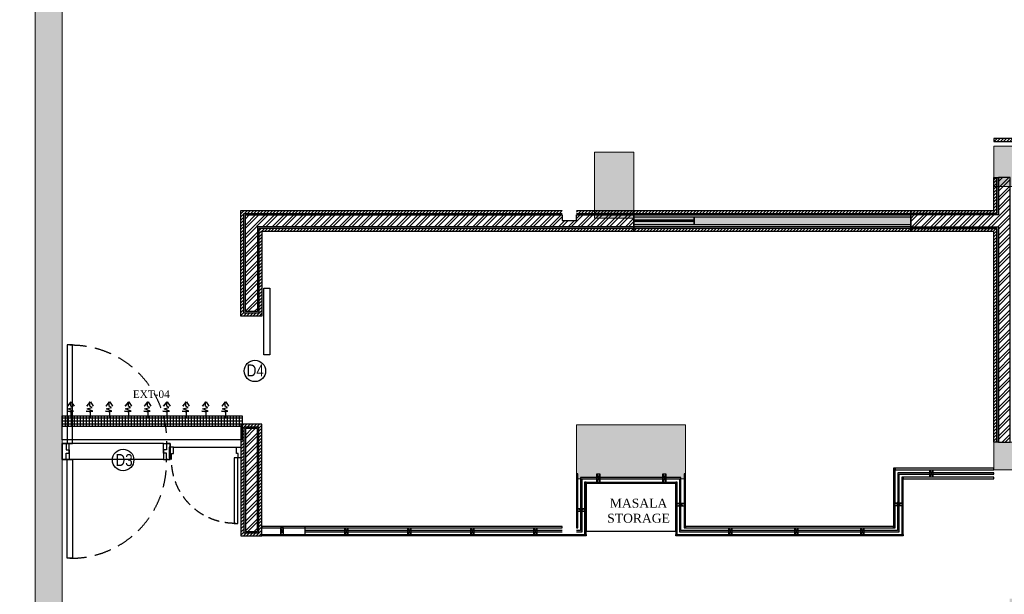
# Model space of a CAD drawing. Extents: x 3940905 to 4145695, y 925352 to 1109797.
# Tile 865 of 1056: x 4088395 to 4096600, y 999614 to 1004400. Entities that reach past the tile are written whole.
import ezdxf

# ---------------------------------------------------------------- set-up
doc = ezdxf.new("R2010")
doc.units = 0
doc.header["$LTSCALE"] = 750
doc.header["$MEASUREMENT"] = 0
doc.linetypes.add('DASHED2', pattern=[0.375, 0.25, -0.125])
doc.layers.get('0').update_dxf_attribs({"linetype": 'CONTINUOUS', "lineweight": 0})
for name, color, linetype, lineweight in [('CIVIL WALLS', 7, 'CONTINUOUS', 30), ('CKD Dimensions', 7, 'CONTINUOUS', 0), ('CKD Equipments', 252, 'CONTINUOUS', 0), ('COLUMN', 1, 'CONTINUOUS', 9), ('FURN', 15, 'CONTINUOUS', 5), ('HATCH', 7, 'CONTINUOUS', 0), ('wall', 7, 'CONTINUOUS', 25)]:
    doc.layers.add(name, color=color, linetype=linetype, lineweight=lineweight)
for name, color, linetype in [('DOOR', 44, 'CONTINUOUS'), ('EQUIPMENT', 6, 'CONTINUOUS'), ('GLASS', 5, 'CONTINUOUS'), ('PARTITION', 16, 'CONTINUOUS'), ('PDF_A - TEXT', 7, 'CONTINUOUS'), ('S-Hatch_8', 7, 'CONTINUOUS'), ('TEXT', 7, 'CONTINUOUS')]:
    doc.layers.add(name, color=color, linetype=linetype)
doc.styles.add('ARA-30', font='arial.ttf', dxfattribs={"width": 0.8, "height": 150})
doc.styles.add('CKD_Dimension Text', font='BOOKOS.TTF')
pattern_1 = [(45, (113076.044, -40245.907), (-13.25825215, 13.25825215), [])]
pattern_2 = [(50, (113076.044, -40245.907), (21.51780548, -1.88256405), [2.25, -24.75]), (355, (113076.044, -40245.907), (-4.16254001, 22.56576401), [1.8, -19.8]), (100.45144446, (113077.837, -40246.064), (17.3552654, 20.68319973), [1.91220576, -21.03426336]), (46.1842, (113076.044, -40239.907), (32.01723992, -4.96557842), [3.375, -37.125]), (96.6356355, (113078.712, -40240.32), (28.03985837, 29.22355802), [2.86831026, -31.5514128]), (351.184164, (113076.044, -40239.907), (28.03985835, 29.223558), [2.7, -29.70000003]), (21, (113079.044, -40241.407), (17.90721156, -12.07856672), [2.25, -24.75]), (326, (113079.044, -40241.407), (7.29945996, 21.75450135), [1.8, -19.8]), (71.45144474, (113080.536, -40242.414), (25.2066713, 9.67593458), [1.9122057, -21.03426336]), (37.5, (113076.044, -40245.907), (0.36479566, 9.986815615), [0, -19.56, 0, -20.1, 0, -19.875]), (7.5, (113076.044, -40245.907), (7.892086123, 11.832351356), [0, -11.46, 0, -19.11, 0, -7.575]), (327.5, (113069.354, -40245.907), (16.014673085, -0.676646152), [0, -7.5, 0, -23.4, 0, -31.05]), (317.5, (113066.354, -40245.907), (17.49558508, 3.00314947), [0, -9.75, 0, -15.54, 0, -22.05])]
pattern_3 = [(45, (113076.044, -40245.91), (-39.77475644, 39.77475644), []), (45, (113102.56, -40245.91), (-39.77475644, 39.77475644), [])]

# ---------------------------------------------------------------- blocks, each defined once
blk = doc.blocks.new('EDFDSCX')
blk.add_line((498130.4, -854141.4, 0), (498655.5, -854140.9, 0))
at = {"layer": 'DOOR', "elevation": 0}
for points in [[(498666.1, -853504), (498666.6, -854051.5), (498635.9, -854051.6), (498635.4, -853504)], [(498092.9, -854052.1), (498114.7, -854052.1), (498114.7, -854087.2), (498130.4, -854087.2), (498130.4, -854141.4), (498092.9, -854141.4)], [(498692.9, -854051.5), (498671, -854051.5), (498671.1, -854086.7), (498655.4, -854086.7), (498655.5, -854140.9), (498693, -854140.8)]]:
    blk.add_lwpolyline(points, close=True, dxfattribs=at)
at = {"layer": 'DOOR', "color": 8, "linetype": 'DASHED2', "ltscale": 0.5}
blk.add_arc((498643.6, -854033.2, 0), 529.3, 89.2264, 182.0402, dxfattribs=at)
blk = doc.blocks.new('COLUMN')
at = {"layer": 'COLUMN'}
h = blk.add_hatch(color=1, dxfattribs=at)
h.dxf.hatch_style = 1
h.paths.add_polyline_path([(2683499, 965771.1), (2684448, 965771.1), (2684448, 965331.1), (2683499, 965331.1)])
h.paths.add_polyline_path([(2684238, 970191.1), (2683499, 970191.1), (2683499, 969191.1), (2684238, 969191.1)])
h.paths.add_polyline_path([(2687443, 969266.1), (2687038, 969266.1), (2687038, 970031.1), (2687443, 970031.1)])
h.paths.add_polyline_path([(2687108, 972041.4), (2687644, 972041.4), (2687644, 971756.1), (2687108, 971756.1)])
h.paths.add_polyline_path([(2683499, 973491.1), (2684408, 973491.1), (2684408, 973041.1), (2683499, 973041.1)])
h.paths.add_polyline_path([(2683649, 975761.1), (2683978, 975761.1), (2683978, 975211.1), (2683649, 975211.1)])
h.paths.add_polyline_path([(2686978, 975811.1), (2687728, 975811.1), (2687728, 975476.1), (2686978, 975476.1)])
h.paths.add_polyline_path([(2689869, 975851.1), (2689028, 975851.1), (2689028, 975556.1), (2689869, 975556.1)])
h.paths.add_polyline_path([(2686978, 973346.1), (2687644, 973346.1), (2687644, 973116.1), (2686978, 973116.1)])
h.paths.add_polyline_path([(2683824, 977646.1), (2684029, 977646.1), (2684029, 977211.1), (2683824, 977211.1)])
h.paths.add_polyline_path([(2683824, 979911.1), (2684104, 979911.1), (2684104, 980241.1), (2683824, 980241.1)])
h.paths.add_polyline_path([(2687804, 979891.1), (2688004, 979891.1), (2688004, 980241.1), (2687804, 980241.1)])
h.paths.add_polyline_path([(2691584, 979836.1), (2692014, 979836.1), (2692014, 980241.1), (2691584, 980241.1)])
h.paths.add_polyline_path([(2691696, 977346.1), (2692014, 977346.1), (2692014, 976786.1), (2691696, 976786.1)])
h.paths.add_polyline_path([(2687443, 965841.1), (2686813, 965841.1), (2686813, 965401.1), (2687443, 965401.1)])
h.paths.add_polyline_path([(2687468, 963421.1), (2686703, 963421.1), (2686703, 962976.1), (2687468, 962976.1)])
h.paths.add_polyline_path([(2684168, 963191.1), (2683399, 963191.1), (2683399, 962446.1), (2684168, 962446.1)])
h.paths.add_polyline_path([(2684448, 958916.1), (2683399, 958916.1), (2683399, 959356.1), (2684448, 959356.1)])
h.paths.add_polyline_path([(2684448, 957356.1), (2683414, 957356.1), (2683414, 956916.1), (2684448, 956916.1)])
h.paths.add_polyline_path([(2687458, 957436.1), (2686708, 957436.1), (2686708, 956996.1), (2687458, 956996.1)])
h.paths.add_polyline_path([(2687453, 959516.1), (2686693, 959516.1), (2686693, 959086.1), (2687453, 959086.1)])
h.paths.add_polyline_path([(2683414, 953326.1), (2684313, 953326.1), (2684313, 953776.1), (2683414, 953776.1)])
h.paths.add_polyline_path([(2683294, 952396.1), (2683768, 952396.1), (2683768, 951976.1), (2683294, 951976.1)])
h.paths.add_polyline_path([(2682464, 977841.1), (2681834, 977841.1), (2681834, 977051.1), (2682464, 977051.1)])
at = {"color": 2}
for points in [[(2683649, 975761.1), (2683978, 975761.1), (2683978, 975211.1), (2683649, 975211.1)], [(2686978, 975811.1), (2687728, 975811.1), (2687728, 975476.1), (2686978, 975476.1)], [(2683499, 973491.1), (2684408, 973491.1), (2684408, 973041.1), (2683499, 973041.1)], [(2686978, 973346.1), (2687644, 973346.1), (2687644, 973116.1), (2686978, 973116.1)]]:
    blk.add_lwpolyline(points, close=True, dxfattribs=at)
at = {"layer": 'COLUMN', "color": 1}
for points in [[(2683649, 975761.1), (2683978, 975761.1), (2683978, 975211.1), (2683649, 975211.1)], [(2686978, 975811.1), (2687728, 975811.1), (2687728, 975476.1), (2686978, 975476.1)], [(2683499, 973491.1), (2684408, 973491.1), (2684408, 973041.1), (2683499, 973041.1)], [(2686978, 973346.1), (2687644, 973346.1), (2687644, 973116.1), (2686978, 973116.1)]]:
    blk.add_lwpolyline(points, close=True, dxfattribs=at)
blk = doc.blocks.new('G$C140E06CC')
at = {"layer": 'EQUIPMENT'}
h = blk.add_hatch(dxfattribs=at)
h.set_pattern_fill('NET', color=8, scale=200, angle=180, style=0)
h.set_pattern_definition([(180, (-3968324.673, -1023390.404), (-1e-14, -25), []), (270, (-3968324.673, -1023390.404), (25, -1e-14), [])])
h.paths.add_polyline_path([(0, 200), (1500.3, 200), (1500.3, 112.5), (0, 112.5)])
at = {"layer": 'EQUIPMENT', "color": 8}
for points in [[(75.3, 181.1), (75.3, 230.7), (39.1, 239.7), (93.3, 239.7), (48.1, 257.7), (88.8, 271.3), (70.7, 280.3), (70.7, 316.4), (43.6, 280.3), (75.3, 316.4), (97.8, 280.3)], [(235.3, 181.1), (235.3, 230.7), (199.1, 239.7), (253.3, 239.7), (208.1, 257.7), (248.8, 271.3), (230.7, 280.3), (230.7, 316.4), (203.6, 280.3), (235.3, 316.4), (257.8, 280.3)], [(395.3, 181.1), (395.3, 230.7), (359.1, 239.7), (413.3, 239.7), (368.1, 257.7), (408.8, 271.3), (390.7, 280.3), (390.7, 316.4), (363.6, 280.3), (395.3, 316.4), (417.8, 280.3)], [(555.3, 181.1), (555.3, 230.7), (519.1, 239.7), (573.3, 239.7), (528.1, 257.7), (568.8, 271.3), (550.7, 280.3), (550.7, 316.4), (523.6, 280.3), (555.3, 316.4), (577.8, 280.3)], [(715.3, 181.1), (715.3, 230.7), (679.1, 239.7), (733.3, 239.7), (688.1, 257.7), (728.8, 271.3), (710.7, 280.3), (710.7, 316.4), (683.6, 280.3), (715.3, 316.4), (737.8, 280.3)], [(875.3, 181.1), (875.3, 230.7), (839.1, 239.7), (893.3, 239.7), (848.1, 257.7), (888.8, 271.3), (870.7, 280.3), (870.7, 316.4), (843.6, 280.3), (875.3, 316.4), (897.8, 280.3)], [(1035.3, 181.1), (1035.3, 230.7), (999.1, 239.7), (1053.3, 239.7), (1008.1, 257.7), (1048.8, 271.3), (1030.7, 280.3), (1030.7, 316.4), (1003.6, 280.3), (1035.3, 316.4), (1057.8, 280.3)], [(1198.7, 181.1), (1198.7, 230.7), (1162.6, 239.7), (1216.8, 239.7), (1171.6, 257.7), (1212.3, 271.3), (1194.2, 280.3), (1194.2, 316.4), (1167.1, 280.3), (1198.7, 316.4), (1221.3, 280.3)], [(1362.2, 181.1), (1362.2, 230.7), (1326, 239.7), (1380.3, 239.7), (1335.1, 257.7), (1375.7, 271.3), (1357.7, 280.3), (1357.7, 316.4), (1330.6, 280.3), (1362.2, 316.4), (1384.8, 280.3)]]:
    blk.add_lwpolyline(points, dxfattribs=at)
at = {"layer": 'EQUIPMENT'}
for points in [[(0, 200), (1500.3, 200), (1500.3, 112.5), (0, 112.5)], [(0, 0), (0, 200), (1500.3, 200), (1500.3, 0)]]:
    blk.add_lwpolyline(points, close=True, dxfattribs=at)
blk = doc.blocks.new('G$C03FE16A0')
at = {"layer": 'CKD Equipments', "ltscale": 0.25}
blk.add_blockref('G$C140E06CC', (0, 0), dxfattribs=at)

msp = doc.modelspace()

# ---------------------------------------------------------------- hatches: boundary and pattern name
at = {"layer": 'CIVIL WALLS', "true_color": 0x136734}
h = msp.add_hatch(dxfattribs=at)
h.set_pattern_fill('AR-CONC', color=116, scale=3)
h.set_pattern_definition(pattern_2)
h.paths.add_polyline_path([(4096538.3, 1000881.9), (4096538.3, 1002662.4), (4095819.5, 1002662.4), (4095819.5, 1002787.4), (4096538.3, 1002787.4), (4096538.3, 1003086.9), (4096550.8, 1003086.9), (4096550.8, 1002774.9), (4095819.5, 1002774.9), (4095819.5, 1002674.9), (4096550.8, 1002674.9), (4096550.8, 1000881.9)])
h = msp.add_hatch(dxfattribs=at)
h.set_pattern_fill('AR-CONC', color=116, scale=3)
h.set_pattern_definition(pattern_2)
h.paths.add_polyline_path([(4093513.5, 1002787.2), (4093513.5, 1002674.9), (4090374.9, 1002674.9), (4090374.9, 1001968.9), (4090274.9, 1001968.9), (4090274.9, 1002774.9), (4092914.5, 1002774.9), (4092914.5, 1002787.4)])
h.paths.add_polyline_path([(4093513.5, 1002774.9), (4093513.5, 1002662.4), (4090387.4, 1002662.4), (4090387.4, 1001956.4), (4090262.4, 1001956.4), (4090262.4, 1002787.4), (4093034.6, 1002787.4), (4093034.5, 1002774.9)])
h.paths.add_polyline_path([(4090374.9, 1000994.9), (4090274.9, 1000994.9), (4090274.9, 1000138.7), (4090374.9, 1000138.7)], flags=16)
h.paths.add_polyline_path([(4090387.4, 1001007.4), (4090262.4, 1001007.4), (4090262.4, 1000126.2), (4090387.4, 1000126.2)])
h = msp.add_hatch(dxfattribs=at)
h.set_pattern_fill('AR-CONC', color=116, scale=3)
h.set_pattern_definition(pattern_2)
h.paths.add_polyline_path([(4093513.5, 1002787.1), (4095819.5, 1002787.4), (4095819.5, 1002662.4), (4093513.5, 1002662.1)])
h.paths.add_polyline_path([(4093513.5, 1002774.6), (4095819.5, 1002774.9), (4095819.5, 1002674.9), (4093513.5, 1002674.6)], flags=17)
at = {"layer": 'GLASS'}
h = msp.add_hatch(color=4, dxfattribs=at)
h.dxf.hatch_style = 1
h.paths.add_polyline_path([(4094014.5, 1002758.5), (4095819.5, 1002758.5), (4095819.5, 1002691.3), (4094014.5, 1002691.3)])
h = msp.add_hatch(color=5, dxfattribs=at)
h.dxf.hatch_style = 1
h.paths.add_polyline_path([(4092914.5, 1000134.2), (4092914.5, 1000146.2), (4090772, 1000146.2), (4090772, 1000134.2)])
h.paths.add_polyline_path([(4093034.5, 1000146.2), (4093034.5, 1000134.2), (4093080.6, 1000134.2), (4093080.6, 1000575.9), (4093891.5, 1000575.9), (4093891.5, 1000134.2), (4095722.6, 1000134.2), (4095722.9, 1000614.4), (4096513.5, 1000614.4), (4096513.5, 1000626.4), (4095710.9, 1000626.4), (4095710.6, 1000146.2), (4093903.5, 1000146.2), (4093903.5, 1000587.9), (4093068.6, 1000587.9), (4093068.6, 1000146.2)])
at = {"layer": 'HATCH'}
h = msp.add_hatch(color=8, dxfattribs=at)
h.dxf.hatch_style = 1
h.paths.add_polyline_path([(4101119.5, 1007776.3), (4088524.5, 1007776.3), (4088524.5, 993731.3), (4088394.5, 993731.3), (4088394.5, 979768.3), (4088557.5, 979768.3), (4088557.5, 973244.3), (4089014.5, 973244.3), (4089014.5, 977818.3), (4089014.5, 979931.3), (4088624.5, 979931.3), (4088624.5, 993501.4), (4088749.5, 993501.3), (4088749.5, 1007546.3), (4101119.5, 1007546.3)])
at = {"layer": 'S-Hatch_8'}
h = msp.add_hatch(dxfattribs=at)
h.set_pattern_fill('ANSI31', color=6, scale=150)
h.set_pattern_definition(pattern_1)
h.paths.add_polyline_path([(4090387.4, 1001007.4), (4090262.4, 1001007.4), (4090262.4, 1000126.2), (4090387.4, 1000126.2)], flags=16)
h.paths.add_polyline_path([(4090412.4, 1001032.4), (4090237.4, 1001032.4), (4090237.4, 1000101.2), (4090412.4, 1000101.2)])
h.paths.add_polyline_path([(4093513.5, 1002787.4), (4093513.5, 1002662.4), (4090387.4, 1002662.4), (4090387.4, 1001956.4), (4090262.4, 1001956.4), (4090262.4, 1002787.4)], flags=16)
h.paths.add_polyline_path([(4096813.4, 1002056.9), (4098464.7, 1002056.9), (4098464.7, 1001931.9), (4096813.4, 1001931.9)], flags=17)
h.paths.add_polyline_path([(4096813.4, 1002081.9), (4098489.7, 1002081.9), (4098489.7, 1001906.9), (4096813.4, 1001906.9)])
h.paths.add_polyline_path([(4098339.7, 1000726.6), (4098339.7, 1001156.9), (4098464.7, 1001156.9), (4098464.7, 1000726.6), (4099489.7, 1000726.6), (4099489.7, 1000601.5), (4097113.5, 1000601.5), (4097113.5, 1000726.6)], flags=16)
h.paths.add_polyline_path([(4098314.7, 1000751.5), (4098314.7, 1001156.9), (4098489.7, 1001156.9), (4098489.7, 1000751.5), (4099514.7, 1000751.5), (4099514.7, 1000576.5), (4097113.5, 1000576.5), (4097113.5, 1000751.5)])
h.paths.add_polyline_path([(4102304.3, 1001212), (4102302.8, 1003487.6), (4102191.9, 1003487.3), (4102191.9, 1002462.3), (4100864.7, 1002462.3), (4100864.7, 1003546.3), (4100739.7, 1003546.3), (4100739.7, 1000299.3), (4100864.7, 1000299.3), (4100864.7, 1002337.3), (4102191.9, 1002337.3), (4102191.9, 1001336.8), (4101664.7, 1001336.8), (4101664.7, 1001211.8)], flags=17)
h.paths.add_polyline_path([(4102302.8, 1003512.3), (4102166.9, 1003512.3), (4102166.9, 1002487.3), (4100889.7, 1002487.3), (4100889.7, 1003571.3), (4100714.7, 1003571.3), (4100714.7, 1000274.3), (4100889.7, 1000274.3), (4100889.7, 1002312.3), (4102166.9, 1002312.3), (4102166.9, 1001361.8), (4101639.7, 1001361.8), (4101639.7, 1001186.8), (4102304.4, 1001187.3)])
h.paths.add_polyline_path([(4100864.7, 1004560.2), (4101231.3, 1004560.2), (4101231.3, 1004685.2), (4100741.1, 1004685.2), (4100741.1, 1004346.3), (4100864.7, 1004346.3)], flags=16)
h.paths.add_polyline_path([(4100889.7, 1004535.2), (4101231.3, 1004535.2), (4101231.3, 1004710.2), (4100714.7, 1004710.2), (4100714.7, 1004321.3), (4100889.7, 1004321.3)])
h.paths.add_polyline_path([(4098859.2, 1004560.2), (4098859.2, 1007521.3), (4098984.2, 1007521.3), (4098984.2, 1004685.2), (4099788.8, 1004685.2), (4099788.8, 1004560.2)], flags=16)
h.paths.add_polyline_path([(4098834.2, 1004535.2), (4098834.2, 1007546.3), (4099009.2, 1007546.3), (4099009.2, 1004710.2), (4099813.8, 1004710.2), (4099813.8, 1004535.2)])
h.paths.add_polyline_path([(4093034.5, 1002812.4), (4093034.5, 1002787.4), (4092914.5, 1002787.4), (4092914.5, 1002812.4), (4090237.4, 1002812.4), (4090237.4, 1001931.4), (4090412.4, 1001931.4), (4090412.4, 1002637.4), (4093513.5, 1002636.8), (4093513.5, 1002812.4)])
h = msp.add_hatch(dxfattribs=at)
h.set_pattern_fill('ANSI31', color=6, scale=150)
h.set_pattern_definition(pattern_1)
h.paths.add_polyline_path([(4099163.5, 1003262.1), (4099163.5, 1003239.4), (4099339.7, 1003237.1), (4099339.7, 1001501.6), (4099514.7, 1001501.6), (4099514.7, 1002312.3), (4099814.3, 1002312.3), (4099814.3, 1002487.3), (4099514.7, 1002487.3), (4099514.7, 1003412.1), (4096513.5, 1003412.1), (4096513.5, 1003386.8), (4099489.7, 1003386.9), (4099489.7, 1002462.3), (4099789.3, 1002462.3), (4099789.3, 1002337.3), (4099489.8, 1002337.3), (4099489.8, 1001501.7), (4099364.8, 1001501.7), (4099364.7, 1003262.1)])
h = msp.add_hatch(dxfattribs=at)
h.set_pattern_fill('ANSI31', color=6, scale=150)
h.set_pattern_definition(pattern_1)
h.paths.add_polyline_path([(4096538.3, 1003086.9), (4096538.3, 1002787.4), (4095819.5, 1002787.4), (4095819.5, 1002662.4), (4096538.5, 1002662.4), (4096538.3, 1000881.9), (4096513.3, 1000881.9), (4096513.5, 1002637.4), (4095819.5, 1002637.4), (4095819.5, 1002812.4), (4096513.5, 1002812.4), (4096513.5, 1003086.9)])
at = {"layer": 'S-Hatch_8', "true_color": 0x636466}
h = msp.add_hatch(dxfattribs=at)
h.set_pattern_fill('ANSI32', color=251, scale=150)
h.set_pattern_definition(pattern_3)
h.paths.add_polyline_path([(4096550.8, 1002674.9), (4096550.8, 1000881.3), (4096648.3, 1000881.3), (4096648.3, 1003086.6), (4096550.8, 1003086.6), (4096550.8, 1002774.9), (4095819.5, 1002774.9), (4095819.5, 1002674.9)])
h = msp.add_hatch(dxfattribs=at)
h.set_pattern_fill('ANSI32', color=251, scale=150)
h.set_pattern_definition(pattern_3)
h.paths.add_polyline_path([(4093513.5, 1002774.8), (4093513.5, 1002674.9), (4090374.9, 1002674.9), (4090374.9, 1001968.9), (4090274.9, 1001968.9), (4090274.9, 1002774.9), (4092914.5, 1002774.9), (4092914.5, 1002726.9), (4093034.5, 1002726.9), (4093034.5, 1002774.8)])
at = {"layer": 'S-Hatch_8'}
h = msp.add_hatch(dxfattribs=at)
h.set_pattern_fill('ANSI31', color=6, scale=150)
h.set_pattern_definition(pattern_1)
h.paths.add_polyline_path([(4093513.5, 1002812.4), (4095819.5, 1002812.4), (4095819.5, 1002637.4), (4093513.5, 1002637.4)])
h.paths.add_polyline_path([(4093513.5, 1002787.4), (4095819.5, 1002787.4), (4095819.5, 1002662.4), (4093513.5, 1002662.4)], flags=17)
at = {"layer": 'S-Hatch_8', "true_color": 0xffffff}
h = msp.add_hatch(color=7, dxfattribs=at)
h.dxf.hatch_style = 1
h.paths.add_polyline_path([(4093513.5, 1002758.5), (4094014.5, 1002758.5), (4094014.5, 1002691.3), (4093513.5, 1002691.3)])
at = {"layer": 'S-Hatch_8', "true_color": 0x636466}
h = msp.add_hatch(dxfattribs=at)
h.set_pattern_fill('ANSI32', color=251, scale=150)
h.set_pattern_definition(pattern_3)
h.paths.add_polyline_path([(4090374.9, 1000994.9), (4090274.9, 1000994.9), (4090274.9, 1000138.7), (4090374.9, 1000138.7)])

# ---------------------------------------------------------------- linework, layer by layer
at = {"layer": 'CIVIL WALLS', "color": 6}
for points in [[(4099339.7, 1003091.9), (4099339.7, 1001501.6), (4099514.7, 1001501.6), (4099514.7, 1002312.3), (4099814.3, 1002312.3), (4099814.3, 1002487.3), (4099514.7, 1002487.3), (4099514.7, 1003412.1), (4096513.5, 1003412.1), (4096513.5, 1003386.8), (4099489.7, 1003386.9), (4099489.7, 1002462.3), (4099789.3, 1002462.3), (4099789.3, 1002337.3), (4099489.8, 1002337.3), (4099489.8, 1001501.7), (4099364.8, 1001501.7), (4099364.7, 1003262.1), (4099163.5, 1003262.1), (4099163.5, 1003237.1), (4099339.7, 1003237.1)], [(4093513.5, 1002812.4), (4095819.5, 1002812.4), (4095819.5, 1002637.4), (4093513.5, 1002636.8)], [(4090412.4, 1001032.4), (4090237.4, 1001032.4), (4090237.4, 1000101.2), (4090412.4, 1000101.2)]]:
    msp.add_lwpolyline(points, close=True, dxfattribs=at)
for points in [[(4096538.3, 1003086.9), (4096538.3, 1002787.4), (4095819.5, 1002787.4), (4095819.5, 1002662.4), (4096538.5, 1002662.4), (4096538.3, 1000881.9), (4096513.3, 1000881.9), (4096513.5, 1002637.4), (4095819.5, 1002637.4), (4095819.5, 1002812.4), (4096513.5, 1002812.4), (4096513.5, 1003086.9), (4096538.3, 1003086.9)], [(4093034.5, 1002812.4), (4093184.5, 1002812.4), (4093513.5, 1002812.4), (4093513.5, 1002636.8), (4090412.4, 1002637.4), (4090412.4, 1001931.4), (4090237.4, 1001931.4), (4090237.4, 1002812.4), (4092914.5, 1002812.4)]]:
    msp.add_lwpolyline(points, dxfattribs=at)
at = {"layer": 'CIVIL WALLS', "color": 116, "true_color": 0x136734}
for points in [[(4096538.3, 1000881.9), (4096538.3, 1002662.4), (4095819.5, 1002662.4), (4095819.5, 1002787.4), (4096538.3, 1002787.4), (4096538.3, 1003086.9), (4096550.8, 1003086.9), (4096550.8, 1002774.9), (4095819.5, 1002774.9), (4095819.5, 1002674.9), (4096550.8, 1002674.9), (4096550.8, 1000881.9), (4096538.3, 1000881.9)], [(4093513.5, 1002787.4), (4095819.5, 1002787.4), (4095819.5, 1002662.4), (4093513.5, 1002662.4)], [(4090387.4, 1001007.4), (4090262.4, 1001007.4), (4090262.4, 1000126.2), (4090387.4, 1000126.2)]]:
    msp.add_lwpolyline(points, close=True, dxfattribs=at)
at = {"layer": 'CIVIL WALLS'}
for points in [[(4096550.8, 1002674.9), (4096550.8, 1000881.3), (4096648.3, 1000881.3), (4096648.3, 1003086.6), (4096550.8, 1003086.6), (4096550.8, 1002774.9), (4095819.5, 1002774.9), (4095819.5, 1002674.9)], [(4093513.5, 1002774.8), (4093513.5, 1002674.9), (4090374.9, 1002674.9), (4090374.9, 1001968.9), (4090274.9, 1001968.9), (4090274.9, 1002774.9), (4092914.5, 1002774.9), (4092914.5, 1002726.9), (4093034.5, 1002726.9), (4093034.5, 1002774.8)], [(4093513.5, 1002774.9), (4095819.5, 1002774.9), (4095819.5, 1002674.9), (4093513.5, 1002674.9)], [(4090374.9, 1000994.9), (4090274.9, 1000994.9), (4090274.9, 1000138.7), (4090374.9, 1000138.7)]]:
    msp.add_lwpolyline(points, close=True, dxfattribs=at)
at = {"layer": 'CIVIL WALLS', "color": 116, "true_color": 0x136734}
msp.add_lwpolyline([(4093034.5, 1002787.4), (4093184.5, 1002787.4), (4093513.5, 1002787.4), (4093513.5, 1002662.4), (4090387.4, 1002662.4), (4090387.4, 1001956.4), (4090262.4, 1001956.4), (4090262.4, 1002787.4), (4092914.5, 1002787.4)], dxfattribs=at)
at = {"layer": 'CKD Equipments', "color": 52}
for p, q in [((4088749.3, 1004328.1), (4088749.3, 1003404.9)), ((4088749.3, 1003404.9), (4088749.3, 1002481.8))]:
    msp.add_line(p, q, dxfattribs=at)
at = {"layer": 'CKD Equipments', "color": 252}
for p, q in [((4095882.6, 1002635.5), (4096482.8, 1002635.5)), ((4096513, 1001103.8), (4096513, 1000662.5))]:
    msp.add_line(p, q, dxfattribs=at)
at = {"layer": 'CKD Equipments'}
msp.add_line((4090412.4, 1001029.1), (4090412.4, 1000179.1), dxfattribs=at)
at = {"layer": 'DOOR'}
msp.add_lwpolyline([(4090428.7, 1002165.1), (4090478.8, 1002165.1), (4090478.8, 1001608.1), (4090428.7, 1001608.1)], close=True, dxfattribs=at)
for centre in [(4090354.6, 1001475), (4089256.7, 1000733.2, 0)]:
    msp.add_circle(centre, 89.3, dxfattribs=at)
at = {"layer": 'FURN', "lineweight": 30}
msp.add_lwpolyline([(4093114.5, 1000139.3), (4093861.5, 1000139.3), (4093861.5, 1000536.9), (4093114.5, 1000536.9)], close=True, dxfattribs=at)
at = {"layer": 'GLASS', "lineweight": 30}
for p, q in [((4094014.5, 1002729.9), (4093513.5, 1002729.9)), ((4094014.5, 1002719.9), (4093513.5, 1002719.9))]:
    msp.add_line(p, q, dxfattribs=at)
for points in [[(4093513.5, 1002758.5), (4094014.5, 1002758.5), (4094014.5, 1002691.3), (4093513.5, 1002691.3)], [(4094014.5, 1002758.5), (4095819.5, 1002758.5), (4095819.5, 1002691.3), (4094014.5, 1002691.3)]]:
    msp.add_lwpolyline(points, close=True, dxfattribs=at)
at = {"layer": 'GLASS'}
for points in [[(4093034.5, 1000134.2), (4093080.6, 1000134.2), (4093080.6, 1000575.9), (4093891.5, 1000575.9), (4093891.5, 1000134.2), (4095722.6, 1000134.2), (4095722.9, 1000614.4), (4096513.5, 1000614.4), (4096513.5, 1000626.4), (4095710.9, 1000626.4), (4095710.6, 1000146.2), (4093903.5, 1000146.2), (4093903.5, 1000587.9), (4093068.6, 1000587.9), (4093068.6, 1000146.2), (4093034.5, 1000146.2)], [(4092914.5, 1000146.2), (4090772, 1000146.2), (4090772, 1000134.2), (4092914.5, 1000134.2)]]:
    msp.add_lwpolyline(points, dxfattribs=at)
at = {"layer": 'PARTITION', "color": 8, "ltscale": 2}
for p, q in [((4093227.7, 1000616.9), (4093202.7, 1000548.9)), ((4093202.7, 1000616.9), (4093227.7, 1000548.9)), ((4093777.7, 1000616.9), (4093752.7, 1000548.9)), ((4093752.7, 1000616.9), (4093777.7, 1000548.9)), ((4096002.7, 1000651.9), (4095977.7, 1000588.9)), ((4095977.7, 1000651.9), (4096002.7, 1000588.9)), ((4093873.5, 1000373.1), (4093931.5, 1000348.1)), ((4093873.5, 1000348.1), (4093931.5, 1000373.1)), ((4095688.7, 1000375.6), (4095744.7, 1000350.6)), ((4095688.7, 1000350.6), (4095744.7, 1000375.6)), ((4093046.5, 1000329.5), (4093102.5, 1000304.5)), ((4093046.5, 1000304.5), (4093102.5, 1000329.5)), ((4090567.4, 1000167.1), (4090592.4, 1000113.2)), ((4090592.4, 1000167.1), (4090567.4, 1000113.2)), ((4091127.7, 1000167.1), (4091102.7, 1000113.2)), ((4091102.7, 1000167.1), (4091127.7, 1000113.2)), ((4091652.7, 1000167.1), (4091627.7, 1000113.2)), ((4091627.7, 1000167.1), (4091652.7, 1000113.2)), ((4092177.7, 1000167.1), (4092152.7, 1000113.2)), ((4092152.7, 1000167.1), (4092177.7, 1000113.2)), ((4092702.7, 1000167.1), (4092677.7, 1000113.2)), ((4092677.7, 1000167.1), (4092702.7, 1000113.2)), ((4094327.7, 1000167.1), (4094302.7, 1000113.2)), ((4094302.7, 1000167.1), (4094327.7, 1000113.2)), ((4094877.7, 1000167.1), (4094852.7, 1000113.2)), ((4094852.7, 1000167.1), (4094877.7, 1000113.2)), ((4095427.7, 1000167.1), (4095402.7, 1000113.2)), ((4095402.7, 1000167.1), (4095427.7, 1000113.2))]:
    msp.add_line(p, q, dxfattribs=at)
at = {"layer": 'PARTITION', "ltscale": 2}
msp.add_line((4090772, 1000179.1), (4090772, 1000101.2), dxfattribs=at)
for points in [[(4093046.5, 1000167.1), (4093046.5, 1000616.9), (4093034.5, 1000616.9), (4093034.5, 1000167.1)], [(4093943.5, 1000167.1), (4093943.5, 1000616.9), (4093931.5, 1000616.9), (4093931.5, 1000167.1)], [(4095688.7, 1000167.1), (4095688.7, 1000663.9), (4095676.7, 1000663.9), (4095676.7, 1000167.1)], [(4096513.5, 1000663.9), (4095688.7, 1000663.9), (4095688.7, 1000651.9), (4096513.5, 1000651.9)], [(4093114.5, 1000113.2), (4093114.5, 1000548.9), (4093102.5, 1000548.9), (4093102.5, 1000113.2)], [(4093861.5, 1000536.9), (4093114.5, 1000536.9), (4093114.5, 1000548.9), (4093861.5, 1000548.9)], [(4093873.5, 1000113.2), (4093873.5, 1000548.9), (4093861.5, 1000548.9), (4093861.5, 1000113.2)], [(4095756.7, 1000113.2), (4095756.7, 1000588.9), (4095744.7, 1000588.9), (4095744.7, 1000113.2)], [(4095756.7, 1000576.9), (4096513.5, 1000576.9), (4096513.5, 1000588.9), (4095756.7, 1000588.9)], [(4092914.5, 1000179.1), (4090412.4, 1000179.1), (4090412.4, 1000167.1), (4092914.5, 1000167.1)], [(4093114.5, 1000101.2), (4090412.4, 1000101.2), (4090412.4, 1000113.2), (4093114.5, 1000113.2)], [(4095756.7, 1000101.2), (4093861.5, 1000101.2), (4093861.5, 1000113.2), (4095756.7, 1000113.2)], [(4095676.7, 1000179.1), (4093943.5, 1000179.1), (4093943.5, 1000167.1), (4095676.7, 1000167.1)]]:
    msp.add_lwpolyline(points, close=True, dxfattribs=at)
for points in [[(4093227.7, 1000616.9), (4093227.7, 1000548.9), (4093202.7, 1000548.9), (4093202.7, 1000616.9), (4093227.7, 1000616.9)], [(4093777.7, 1000616.9), (4093777.7, 1000548.9), (4093752.7, 1000548.9), (4093752.7, 1000616.9), (4093777.7, 1000616.9)], [(4096002.7, 1000651.9), (4096002.7, 1000588.9), (4095977.7, 1000588.9), (4095977.7, 1000651.9), (4096002.7, 1000651.9)], [(4093873.5, 1000373.1), (4093931.5, 1000373.1), (4093931.5, 1000348.1), (4093873.5, 1000348.1), (4093873.5, 1000373.1)], [(4095688.7, 1000375.6), (4095744.7, 1000375.6), (4095744.7, 1000350.6), (4095688.7, 1000350.6), (4095688.7, 1000375.6)], [(4093046.5, 1000329.5), (4093102.5, 1000329.5), (4093102.5, 1000304.5), (4093046.5, 1000304.5), (4093046.5, 1000329.5)], [(4090567.4, 1000167.1), (4090567.4, 1000113.2), (4090592.4, 1000113.2), (4090592.4, 1000167.1), (4090567.4, 1000167.1)], [(4091127.7, 1000167.1), (4091127.7, 1000113.2), (4091102.7, 1000113.2), (4091102.7, 1000167.1), (4091127.7, 1000167.1)], [(4091652.7, 1000167.1), (4091652.7, 1000113.2), (4091627.7, 1000113.2), (4091627.7, 1000167.1), (4091652.7, 1000167.1)], [(4092177.7, 1000167.1), (4092177.7, 1000113.2), (4092152.7, 1000113.2), (4092152.7, 1000167.1), (4092177.7, 1000167.1)], [(4092702.7, 1000167.1), (4092702.7, 1000113.2), (4092677.7, 1000113.2), (4092677.7, 1000167.1), (4092702.7, 1000167.1)], [(4094327.7, 1000167.1), (4094327.7, 1000113.2), (4094302.7, 1000113.2), (4094302.7, 1000167.1), (4094327.7, 1000167.1)], [(4094877.7, 1000167.1), (4094877.7, 1000113.2), (4094852.7, 1000113.2), (4094852.7, 1000167.1), (4094877.7, 1000167.1)], [(4095427.7, 1000167.1), (4095427.7, 1000113.2), (4095402.7, 1000113.2), (4095402.7, 1000167.1), (4095427.7, 1000167.1)]]:
    msp.add_lwpolyline(points, dxfattribs=at)
at = {"layer": 'wall', "lineweight": 0, "ltscale": 2}
msp.add_lwpolyline([(4101119.5, 1007776.3), (4088524.5, 1007776.3), (4088524.5, 993731.3), (4088394.5, 993731.3), (4088394.5, 979768.3), (4088557.5, 979768.3), (4088557.5, 973244.3), (4089014.5, 973244.3), (4089014.5, 979931.3), (4088624.5, 979931.3), (4088624.5, 993501.4), (4088749.5, 993501.3), (4088749.5, 1007546.3), (4101119.5, 1007546.3)], close=True, dxfattribs=at)

# ---------------------------------------------------------------- block references
at = {"layer": 'CKD Dimensions', "lineweight": 0}
msp.add_blockref('G$C03FE16A0', (4088749.5, 1000900.2), dxfattribs=at)
at = {"layer": 'COLUMN'}
msp.add_blockref('COLUMN', (1409535.6, 27535.8), dxfattribs=at)
at = {"layer": 'DOOR'}
for p, xscale, yscale, zscale, rotation in [((4835427.5, 2282549.5, 0), -1.499832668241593, 1.499832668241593, 1.499832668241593, 0.05714005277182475), ((4835427.5, -280943.7, 0), 1.499832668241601, 1.499832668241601, 1.499832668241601, 179.9428599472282), ((3593602.6, 148273.3, 0), -0.9975772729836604, 0.9975772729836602, 0.9975772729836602, 180.0571400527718)]:
    msp.add_blockref('EDFDSCX', p, dxfattribs=dict(at, xscale=xscale, yscale=yscale, zscale=zscale, rotation=rotation))

# ---------------------------------------------------------------- texts
at = {"layer": 'DOOR', "char_height": 100, "attachment_point": 1, "style": 'ARA-30'}
for s, insert in [('D4', (4090286.3, 1001528.9, 0)), ('D3', (4089193.1, 1000782.6, 0))]:
    msp.add_mtext_dynamic_manual_height_columns(s, width=198, gutter_width=750, heights=[0], dxfattribs=dict(at, insert=insert))
at = {"layer": 'PDF_A - TEXT', "insert": (4089098.6, 1001312.1), "char_height": 61.963, "width": 784.973, "attachment_point": 1, "style": 'CKD_Dimension Text'}
msp.add_mtext('\\pxqc;EXT-04', dxfattribs=at)
at = {"layer": 'TEXT', "insert": (4093188.5, 1000410.7), "char_height": 75, "width": 726.464, "attachment_point": 1, "style": 'CKD_Dimension Text'}
msp.add_mtext('\\pxqc;MASALA STORAGE', dxfattribs=at)

doc.saveas('drawing.dxf')
